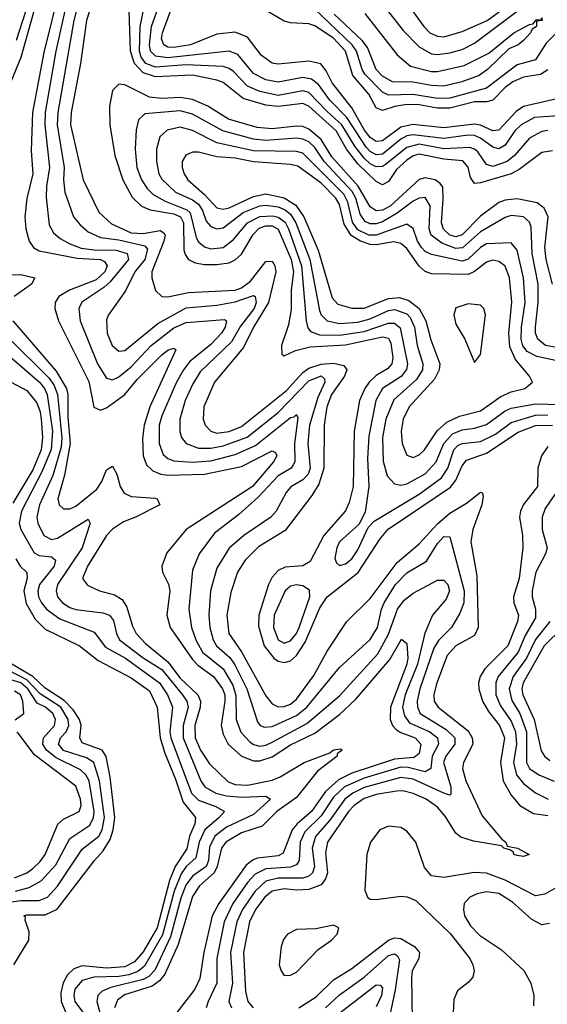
# Model space of a CAD drawing. Header units: inches. Extents: x 884549 to 1028252, y 526810 to 653624.
# Tile 734 of 1056: x 1001727 to 1003448, y 584121 to 587332. Entities that reach past the tile are written whole.
import ezdxf

# ---------------------------------------------------------------- set-up
doc = ezdxf.new("R2010")
doc.units = ezdxf.units.IN
doc.header["$MEASUREMENT"] = 0
doc.layers.add('B0508', color=7, linetype='Continuous')

msp = doc.modelspace()

# ---------------------------------------------------------------- linework, layer by layer
at = {"layer": 'B0508', "color": 5}
for points, elevation in [([(1001944.9, 587495.1), (1001903.2, 587330), (1001850.7, 587030), (1001849, 586990), (1001871.7, 586850), (1001869.8, 586809.8), (1001874.3, 586770), (1001902.8, 586690), (1001923.5, 586663.5), (1001950, 586640.5), (1001990, 586621.9), (1002050, 586614), (1002134.7, 586594.7), (1002143.8, 586583.8), (1002135.2, 586550), (1002102.3, 586510), (1002072.3, 586447.7), (1002016.8, 586370), (1002010, 586353.3), (1002011.6, 586310), (1002028.5, 586270), (1002050, 586250.8), (1002070, 586253.5), (1002177.9, 586342.1), (1002270, 586392.6), (1002370, 586401), (1002430, 586412), (1002490, 586432.5), (1002494.5, 586430), (1002498.7, 586410), (1002491.8, 586390), (1002447.3, 586332.7), (1002417.7, 586282.3), (1002316, 586184), (1002290, 586142.7), (1002266.5, 586090), (1002248.9, 586030), (1002248.8, 585988.8), (1002254.6, 585970), (1002269.4, 585950), (1002310, 585935.1), (1002350, 585935.4), (1002390, 585942.9), (1002469.1, 585970.9), (1002570, 586050.8), (1002670, 586154.1), (1002710, 586170.5), (1002720.8, 586160.8), (1002722.7, 586150), (1002699.3, 586100.7), (1002672.6, 586010), (1002666.6, 585950), (1002674.8, 585870), (1002668, 585850), (1002650, 585832), (1002611.2, 585808.8), (1002595.6, 585790), (1002563.1, 585730), (1002545.5, 585710), (1002458, 585650), (1002410, 585608.7), (1002370, 585543.4), (1002349.4, 585470), (1002343.3, 585390), (1002347.1, 585350), (1002357.5, 585310), (1002369.1, 585290), (1002411.9, 585251.9), (1002428.3, 585228.3), (1002467.7, 585150), (1002502.4, 585042.4), (1002510.7, 585030.7), (1002525, 585025.1), (1002550, 585027.2), (1002630, 585062.8), (1002663.6, 585090), (1002770, 585219.6), (1002870, 585311.2), (1002893.7, 585350), (1002907.1, 585410), (1002916.3, 585430), (1002952.4, 585490), (1002990, 585528.1), (1003053.9, 585566.1), (1003090, 585623.7), (1003110, 585646.4), (1003130, 585645.7), (1003176.9, 585470), (1003175.2, 585430), (1003163, 585397), (1003135.7, 585350), (1003092.6, 585307.4), (1003077.8, 585282.3), (1003032.1, 585150), (1003022.9, 585110), (1003024.3, 585090), (1003033.3, 585070), (1003117.9, 585017.9), (1003146.5, 584990), (1003146.3, 584970), (1003116.8, 584930), (1003109.8, 584910), (1003133.3, 584830), (1003133.4, 584806.6), (1003130, 584803.7), (1003110.7, 584809.3), (1003010, 584854.9), (1002970, 584860.3), (1002850, 584828.1), (1002813.5, 584810), (1002787.9, 584790), (1002738.8, 584721.2), (1002691.6, 584668.4), (1002681.1, 584630), (1002688.6, 584570), (1002682.2, 584550), (1002670, 584539.4), (1002650, 584532.6), (1002570, 584532.7), (1002530, 584522.4), (1002495, 584490), (1002453.3, 584430), (1002435.2, 584390), (1002414.7, 584290), (1002420.6, 584190), (1002409.1, 584130), (1002418.2, 584110)], 1960), ([(1001797.8, 587450), (1001730.3, 587209.7), (1001697.8, 587130)], 1880), ([(1001861.3, 587450), (1001805.9, 587225.9), (1001768.8, 587030), (1001764.5, 586904.5), (1001770.1, 586830), (1001749.7, 586749.7), (1001744, 586690), (1001746.7, 586650), (1001757.2, 586610), (1001771.8, 586590), (1001790, 586578.6), (1001914.4, 586554.4), (1001990, 586550), (1002003.6, 586543.6), (1002012.5, 586530), (1002004.9, 586510), (1001976.4, 586483.6), (1001889.6, 586450), (1001854.4, 586430), (1001842.7, 586410), (1001841.1, 586390), (1001852.8, 586350), (1001952.3, 586152.3), (1001968.8, 586068.8), (1001990, 586058.5), (1002010, 586066.1), (1002069.5, 586110), (1002110, 586158.8), (1002190, 586239.1), (1002210, 586254.5), (1002230, 586261.5), (1002236.2, 586256.2), (1002151.1, 586070), (1002132.5, 586010), (1002127.2, 585967.2), (1002129.8, 585910), (1002140.9, 585880.9), (1002160.8, 585860.8), (1002186.7, 585850), (1002210, 585846.6), (1002330, 585850), (1002450, 585875.7), (1002550, 585926.8), (1002561.3, 585921.3), (1002565.3, 585910), (1002554.5, 585890), (1002486.7, 585810), (1002270.1, 585670), (1002206.5, 585593.5), (1002190.7, 585550), (1002192.5, 585530), (1002211.7, 585491.7), (1002216.7, 585470), (1002206.7, 585390), (1002217.1, 585350), (1002290, 585245.8), (1002307.4, 585227.4), (1002358.8, 585190), (1002388.6, 585150), (1002395.8, 585130), (1002396.2, 585110), (1002383.5, 585030), (1002390, 585002.6), (1002407.3, 584970), (1002450.2, 584930.2), (1002490, 584915.2), (1002510, 584915), (1002550, 584928.2), (1002610, 584967.3), (1002690, 585005.8), (1002770, 585065.9), (1002823.3, 585116.8), (1002934.5, 585245.5), (1002972.2, 585312.2), (1002990, 585297.6), (1002992.9, 585250), (1002989.5, 585230), (1002936.3, 585090), (1002935, 585050), (1002943.4, 585030), (1002956.4, 585016.4), (1002970, 585007.1), (1003017.3, 584990), (1003035.9, 584970), (1003030, 584939.3), (1003013.5, 584926.5), (1002950, 584920.6), (1002810, 584874.6), (1002766.8, 584853.1), (1002724.6, 584815.4), (1002678.7, 584750), (1002631.8, 584710), (1002615.6, 584690), (1002586, 584614), (1002570, 584605.8), (1002502.6, 584597.4), (1002488, 584592), (1002465.5, 584574.5), (1002376.6, 584450), (1002355, 584410), (1002327.4, 584290), (1002314.9, 584205.1), (1002298.2, 584170), (1002236.1, 584090)], 1920), ([(1001893.2, 587450), (1001844.8, 587230), (1001809.6, 587030), (1001809, 586990), (1001824.3, 586850), (1001813.8, 586790), (1001812.7, 586752.7), (1001823.2, 586663.2), (1001837.4, 586637.4), (1001859.1, 586619.1), (1001890, 586601.3), (1001927.6, 586587.6), (1001970, 586581.7), (1002041.3, 586581.3), (1002077.7, 586570), (1002081.9, 586550), (1002022, 586478), (1002001.5, 586458.5), (1001929.2, 586410.8), (1001919.2, 586390), (1001924.4, 586350), (1001980.1, 586210), (1002010, 586163.8), (1002030, 586157.5), (1002050, 586167.4), (1002090, 586200.2), (1002155.8, 586270), (1002230, 586327.7), (1002270, 586344.6), (1002395.1, 586355.1), (1002401.5, 586350), (1002397.4, 586330), (1002385.6, 586310), (1002350, 586272.9), (1002282.3, 586217.7), (1002260.7, 586190), (1002238.4, 586150), (1002190, 586039.9), (1002181.7, 586010), (1002181.6, 585950), (1002194.3, 585914.3), (1002210, 585900.8), (1002230, 585893.9), (1002289.8, 585889.8), (1002350, 585894), (1002430, 585914), (1002496, 585944), (1002610, 586034.8), (1002622.6, 586037.4), (1002630, 586044.5), (1002634.4, 586034.4), (1002623.1, 585950), (1002623.8, 585890), (1002619.4, 585880.6), (1002612, 585870), (1002570, 585844.9), (1002504.4, 585775.6), (1002441.7, 585718.3), (1002362.1, 585658), (1002311.7, 585590), (1002290, 585537), (1002278.6, 585410), (1002287, 585350), (1002301, 585310), (1002322.8, 585270), (1002390, 585215.7), (1002421.6, 585161.6), (1002432, 585128), (1002433.3, 585050), (1002448.4, 585008.4), (1002477.2, 584977.2), (1002490, 584968.6), (1002510, 584963.5), (1002530, 584966.6), (1002550, 584976.1), (1002663, 585037), (1002770, 585127.1), (1002895.3, 585264.7), (1002930, 585328.3), (1002959.5, 585410), (1002981.2, 585438.8), (1003010, 585461.7), (1003090, 585504.2), (1003110, 585504.8), (1003123.1, 585490), (1003128.9, 585470), (1003117.8, 585442.2), (1003073.3, 585390), (1003047.9, 585332.1), (1003024.6, 585230), (1002984.7, 585130), (1002975.8, 585090), (1002981.7, 585061.7), (1002998.8, 585038.8), (1003064.5, 585010), (1003089.5, 584990), (1003092.9, 584970), (1003072.8, 584930), (1003068, 584890), (1003050, 584879.2), (1002993.8, 584893.8), (1002970, 584894.1), (1002850, 584858.9), (1002786.1, 584830), (1002750, 584797.1), (1002710, 584735.7), (1002656.9, 584683.1), (1002642, 584650), (1002638.8, 584590), (1002630, 584576.3), (1002610, 584568.2), (1002530, 584563.2), (1002494.7, 584545.3), (1002470, 584518.1), (1002422.4, 584450), (1002393.4, 584390), (1002370.3, 584270.3), (1002370.3, 584190), (1002341.9, 584130), (1002335.3, 584110)], 1940), ([(1001970, 587409.3), (1001945.1, 587330), (1001924.7, 587190), (1001894.4, 587030), (1001892.1, 586990), (1001933.6, 586810), (1001985, 586705), (1002026.4, 586666.4), (1002090, 586637.8), (1002130, 586634.8), (1002184.9, 586644.9), (1002197.2, 586637.2), (1002201, 586630), (1002197, 586610), (1002158.3, 586510), (1002158.1, 586490), (1002169.3, 586449.3), (1002190, 586429.5), (1002210, 586428.8), (1002277.4, 586442.6), (1002430, 586450), (1002450, 586457.4), (1002480.1, 586479.9), (1002530, 586544.2), (1002550, 586545.2), (1002559, 586530), (1002562, 586510), (1002538.8, 586410), (1002490, 586330), (1002456.5, 586263.5), (1002362.6, 586150), (1002327.4, 586070), (1002325, 586030), (1002332.3, 586010), (1002350.1, 585990.1), (1002370, 585984.3), (1002410, 585989.4), (1002450, 586006), (1002596.9, 586123.1), (1002650, 586181.9), (1002670, 586195.6), (1002710, 586208.5), (1002750, 586212), (1002784.3, 586204.3), (1002794, 586190), (1002786.1, 586170), (1002744, 586110), (1002729.1, 586070), (1002719.5, 586010), (1002718.6, 585870), (1002702.5, 585817.5), (1002679.6, 585780.4), (1002593.1, 585666.9), (1002506.3, 585613.7), (1002461.9, 585570), (1002437.2, 585530), (1002415.9, 585464.1), (1002402.5, 585390), (1002409.2, 585330), (1002450, 585270.8), (1002530, 585126.9), (1002550, 585101.5), (1002570, 585091.5), (1002590, 585091.9), (1002610, 585100.1), (1002630, 585116.1), (1002686.7, 585193.3), (1002730, 585273), (1002793.6, 585370), (1002870, 585445), (1002958.1, 585561.9), (1003030, 585622.5), (1003090, 585688.6), (1003130, 585722.9), (1003184, 585756), (1003230, 585791.8), (1003235.3, 585790), (1003238.7, 585778.7), (1003234.8, 585750), (1003204.6, 585670), (1003198.5, 585630), (1003218.4, 585518.4), (1003222.5, 585350), (1003210, 585324.5), (1003149.7, 585290.3), (1003120.9, 585259.1), (1003086.1, 585166.1), (1003077.6, 585130), (1003078.8, 585110), (1003091.4, 585090), (1003190, 585013.2), (1003203, 584990), (1003204.5, 584970), (1003174.3, 584910), (1003171.6, 584890), (1003182.6, 584850), (1003235.5, 584735.5), (1003299.3, 584659.3), (1003312.8, 584650), (1003317.1, 584637.1), (1003350.5, 584630), (1003388.5, 584610), (1003370, 584603.6), (1003350, 584606.4), (1003339.1, 584610), (1003337.4, 584617.3), (1003325.2, 584625.2), (1003306, 584630), (1003298.4, 584638.4), (1003206.8, 584653.2), (1003165.8, 584665.8), (1003150, 584679.7), (1003114.7, 584734.7), (1003090, 584764.1), (1003052.8, 584790), (1003010, 584808.4), (1002976.8, 584816.8), (1002956.5, 584816.5), (1002890, 584805.2), (1002850, 584792.1), (1002818.2, 584770), (1002799.7, 584750), (1002730.6, 584650), (1002724.9, 584615.1), (1002730.5, 584550), (1002724.7, 584530), (1002710, 584511.2), (1002670, 584495), (1002630, 584493.4), (1002590, 584497.8), (1002550, 584490.4), (1002526.1, 584470), (1002495.5, 584430), (1002476.6, 584390), (1002456.9, 584290), (1002463.3, 584163.3), (1002471.2, 584130), (1002488.2, 584110)], 1980), ([(1002874.3, 587430), (1002977.3, 587297.3), (1003030, 587244.1), (1003070, 587221.4), (1003090, 587218.5), (1003130, 587224.3), (1003170, 587235.7), (1003210, 587255.9), (1003362.2, 587370)], 1860), ([(1001749.2, 587369.2), (1001715.2, 587264.8)], 1860), ([(1003450, 586971.4), (1003430, 586967.9), (1003390, 586946.2), (1003341.1, 586890), (1003317.1, 586870), (1003270, 586853.9), (1003250, 586860.1), (1003221, 586901), (1003210, 586910.4), (1003195.2, 586915.2), (1003110, 586911.5), (1003030, 586926.1), (1002990, 586916.1), (1002920.3, 586859.7), (1002910, 586853.6), (1002890, 586852.7), (1002870, 586862.6), (1002850, 586880.3), (1002820, 586920), (1002778, 586990), (1002730, 587032.5), (1002670, 587094.9), (1002650, 587100), (1002570, 587085.6), (1002510, 587098), (1002470, 587115.7), (1002423.7, 587163.7), (1002410, 587173.4), (1002390, 587179.3), (1002270, 587185.6), (1002170, 587178), (1002137.9, 587190), (1002123, 587210), (1002118.1, 587230), (1002120, 587310), (1002133, 587373)], 1960), ([(1003564.3, 587024.3), (1003406.3, 587013.7), (1003362.2, 586990), (1003342.5, 586970), (1003310, 586923.2), (1003290, 586911.8), (1003270, 586916.9), (1003230, 586945.6), (1003210, 586954.4), (1003190, 586955.7), (1003110, 586945), (1003010, 586957.3), (1002990, 586953.3), (1002970, 586942.7), (1002910, 586893.8), (1002890, 586891.6), (1002870, 586902.4), (1002856.9, 586916.9), (1002793.8, 587013.8), (1002738.9, 587070), (1002701.4, 587121.4), (1002678.9, 587138.9), (1002650, 587143.7), (1002570, 587129), (1002530, 587135.8), (1002490, 587157.4), (1002438.7, 587218.7), (1002410, 587230.2), (1002210, 587208.5), (1002170, 587213.1), (1002153.3, 587230), (1002150, 587250), (1002156.9, 587310), (1002184.5, 587390)], 1940), ([(1003516.6, 587083.4), (1003370, 587049.4), (1003346.9, 587033.1), (1003290, 586971.8), (1003270, 586969.7), (1003230, 586988.7), (1003210, 586992.2), (1003110, 586979.4), (1003009.4, 586990.6), (1002970, 586981.6), (1002910, 586937.9), (1002890, 586935.2), (1002870, 586948.3), (1002852, 586972), (1002810, 587044.7), (1002746.1, 587126.1), (1002726.2, 587166.2), (1002708.9, 587188.9), (1002670, 587197.4), (1002570, 587187), (1002550, 587191.1), (1002515.3, 587215.3), (1002470, 587275.3), (1002430, 587291.4), (1002370, 587285.1), (1002284.2, 587250), (1002230, 587242), (1002210, 587242.7), (1002196.7, 587250), (1002189.8, 587270), (1002192.2, 587290), (1002229.5, 587390)], 1920), ([(1003450, 587169.1), (1003425.8, 587154.2), (1003370, 587145), (1003335.1, 587130), (1003310, 587111.7), (1003270, 587069.7), (1003250, 587064.7), (1003210, 587064.4), (1003130, 587043.8), (1003090, 587044), (1003030, 587054.6), (1002990, 587055.8), (1002950.5, 587049.5), (1002910, 587036.1), (1002890, 587045), (1002866.1, 587090), (1002813.6, 587150), (1002789.4, 587230), (1002750, 587272.3), (1002690, 587312.2), (1002670, 587318.7), (1002610, 587321.8), (1002590, 587327.9), (1002510, 587374.8)], 1880), ([(1003590, 587383.2), (1003504.5, 587315.5), (1003444.1, 587255.9), (1003410, 587201.1), (1003350, 587185.3), (1003250, 587108.8), (1003130, 587076.5), (1003090, 587075.2), (1003010, 587088.1), (1002930, 587086.8), (1002910, 587095.7), (1002853.3, 587153.3), (1002843.7, 587170), (1002825.2, 587230), (1002811.3, 587250), (1002690, 587366.4)], 1860), ([(1002987.1, 587390), (1003044.7, 587310), (1003064.6, 587290), (1003090, 587278.5), (1003110, 587277.1), (1003170, 587294.1), (1003252.1, 587330), (1003342.9, 587397.1)], 1880), ([(1003465.1, 586905.1), (1003430, 586899.1), (1003355.9, 586844.1), (1003329.9, 586830.1), (1003230, 586800.3), (1003210, 586798.5), (1003197.6, 586817.6), (1003190, 586851.7), (1003172.3, 586872.3), (1003110, 586878.1), (1003030, 586893.7), (1003010, 586888), (1002990, 586874.7), (1002956.5, 586843.5), (1002930, 586804.7), (1002910, 586794.2), (1002890, 586805), (1002830, 586862.2), (1002793, 586910), (1002759.4, 586970), (1002670, 587050.8), (1002650, 587059.1), (1002570, 587048.9), (1002530, 587053.5), (1002455.9, 587075.9), (1002390, 587127.4), (1002370, 587134.9), (1002290, 587151.8), (1002170, 587146.3), (1002130, 587159), (1002101.5, 587190), (1002088.2, 587230), (1002083.4, 587363.4)], 1980), ([(1002852.7, 587352.7), (1002957.9, 587217.9), (1003001.4, 587181.4), (1003070, 587163.5), (1003090, 587163.9), (1003176.9, 587183.1), (1003256.9, 587223.1), (1003338.7, 587290), (1003390, 587316.9), (1003401.5, 587318.5), (1003411.8, 587331.8), (1003428.2, 587331.8), (1003430, 587338), (1003431.3, 587330), (1003412.7, 587327.3), (1003412.9, 587310), (1003398.2, 587301.8), (1003393.4, 587290), (1003370, 587264.9), (1003352.7, 587250), (1003322.9, 587237.1), (1003253, 587170), (1003226.2, 587150), (1003169.1, 587130), (1003110, 587116.1), (1003070, 587117.9), (1003010, 587129.2), (1002942.6, 587130), (1002910, 587148.8), (1002889.4, 587170), (1002861.8, 587241.8), (1002844.5, 587264.5), (1002752.4, 587350)], 1840), ([(1003465.1, 586470), (1003444.7, 586550), (1003440.3, 586590), (1003450.7, 586690), (1003438.2, 586718.2), (1003414.7, 586734.7), (1003350, 586748.2), (1003310, 586743.8), (1003290, 586736.6), (1003230, 586691.5), (1003170, 586630.7), (1003150, 586624.5), (1003130, 586629.4), (1003109.2, 586649.2), (1003102.8, 586670), (1003108.7, 586748.7), (1003106.7, 586786.7), (1003098.7, 586798.7), (1003082.4, 586810), (1003050, 586816.5), (1003030, 586811), (1002935.7, 586724.3), (1002910, 586711.5), (1002890, 586709.5), (1002870, 586722.3), (1002830.9, 586790), (1002744.7, 586884.7), (1002710, 586941.7), (1002670, 586975.5), (1002650, 586983.8), (1002630, 586985.2), (1002550, 586976.8), (1002501.1, 586981.1), (1002407.6, 587007.6), (1002340.4, 587050), (1002290, 587072.6), (1002250, 587079.2), (1002190, 587074.9), (1002150, 587079.6), (1002070, 587119.6), (1002050, 587122.2), (1002030, 587101.4), (1002019.2, 587050), (1002021, 586990), (1002037.4, 586890), (1002063.2, 586810), (1002094.1, 586754.1), (1002124, 586724), (1002152.2, 586712.2), (1002230, 586699.1), (1002250.9, 586690), (1002261.6, 586670), (1002262.3, 586582.3), (1002266.3, 586566.3), (1002277.8, 586550), (1002299.4, 586539.4), (1002330, 586534.1), (1002370, 586533.7), (1002410, 586539.6), (1002430, 586548.8), (1002450, 586567.4), (1002488.3, 586631.7), (1002507.8, 586652.2), (1002530, 586660.6), (1002550, 586660), (1002570, 586649.8), (1002612.3, 586550), (1002619.8, 586510), (1002612.4, 586450), (1002612.5, 586387.5), (1002603.2, 586336.8), (1002580.9, 586270), (1002581.8, 586241.8), (1002590, 586236.5), (1002626, 586254), (1002674.8, 586265.2), (1002790, 586272.5), (1002910, 586298), (1002930, 586293.3), (1002937.2, 586277.2), (1002943.9, 586230), (1002940.5, 586210), (1002926.2, 586193.8), (1002890, 586172.3), (1002867, 586150), (1002852.9, 586130), (1002835.6, 586090), (1002818.1, 585990), (1002814.8, 585810), (1002802, 585758), (1002790, 585731.1), (1002719.2, 585650), (1002674.6, 585565.4), (1002650, 585551.3), (1002592.9, 585547.1), (1002570, 585536.4), (1002550, 585513.8), (1002538.9, 585490), (1002507.2, 585390), (1002506.1, 585353.9), (1002524.5, 585290), (1002555.3, 585250), (1002570, 585240.2), (1002590, 585235.5), (1002610, 585241.4), (1002630, 585258.7), (1002658, 585302), (1002705.9, 585414.1), (1002729.9, 585450), (1002830.5, 585529.5), (1002901.5, 585638.5), (1002929.1, 585670.9), (1003131.7, 585808.3), (1003149.7, 585830.3), (1003170, 585877.6), (1003184.3, 585895.7), (1003250, 585918.5), (1003352.7, 585987.3), (1003410, 586009.1), (1003464.7, 586010)], 2020), ([(1003490, 586260.7), (1003441.6, 586270), (1003416.6, 586290), (1003409.7, 586310), (1003409.4, 586329.4), (1003418.7, 586410), (1003417.7, 586470), (1003399.1, 586570), (1003395.6, 586655.6), (1003390, 586672.5), (1003370, 586689.5), (1003330, 586693.3), (1003310, 586686.8), (1003230, 586641), (1003171.7, 586588.3), (1003150, 586585.9), (1003103.6, 586603.6), (1003069.1, 586630), (1003062.6, 586650), (1003065.8, 586725.9), (1003050, 586752.4), (1003030, 586750.6), (1003010, 586740.1), (1002958.2, 586701.8), (1002910, 586673.7), (1002890, 586666.6), (1002870, 586666.2), (1002854.3, 586674.3), (1002838, 586698), (1002823, 586750), (1002811.9, 586771.9), (1002719.8, 586870), (1002690, 586915.4), (1002670, 586934.4), (1002650, 586943.3), (1002630, 586946), (1002530, 586938.1), (1002490, 586943.2), (1002389.6, 586969.6), (1002290, 587024.6), (1002250, 587034.8), (1002134.8, 587025.2), (1002114.1, 587005.9), (1002106.7, 586973.3), (1002103.6, 586910), (1002109.4, 586850), (1002124.6, 586810), (1002142.4, 586782.4), (1002162.7, 586762.7), (1002201.1, 586741.1), (1002272.2, 586712.2), (1002282.5, 586702.5), (1002302.6, 586622.6), (1002310, 586608.3), (1002330, 586591.2), (1002350, 586584.8), (1002390.7, 586589.3), (1002424.5, 586615.5), (1002469.7, 586670.3), (1002510, 586690.7), (1002553, 586693), (1002570, 586688.9), (1002592.3, 586672.3), (1002604.1, 586650), (1002646.5, 586530), (1002661.3, 586350), (1002667, 586327), (1002675.7, 586315.7), (1002704.9, 586304.9), (1002770, 586303.2), (1002850, 586315.5), (1002930, 586343), (1002950, 586342.3), (1002967.6, 586327.6), (1002991.8, 586210), (1002988.7, 586191.3), (1002970.8, 586169.2), (1002910.1, 586130), (1002888.9, 586090), (1002865.8, 585974.2), (1002861.4, 585901.4), (1002865.4, 585810), (1002854.2, 585725.8), (1002833.5, 585686.5), (1002770, 585629), (1002760.8, 585610), (1002755.3, 585575.3), (1002760.5, 585560.5), (1002770, 585551.8), (1002790, 585557.7), (1002810, 585574.2), (1002830, 585603.6), (1002863.4, 585676.6), (1002882.7, 585697.3), (1003030, 585784.9), (1003102.3, 585837.7), (1003124, 585870), (1003142.7, 585930), (1003156.1, 585943.9), (1003170, 585950.3), (1003230, 585956.9), (1003279.4, 585980.6), (1003330, 586019.1), (1003410, 586042.9), (1003450, 586043.7)], 2040), ([(1003490, 586217.4), (1003413.7, 586233.7), (1003382.5, 586250), (1003368.4, 586268.4), (1003362.7, 586290), (1003363.8, 586330), (1003375.4, 586410), (1003370.6, 586490), (1003350, 586580.3), (1003330, 586604.8), (1003250, 586601.6), (1003230, 586589.9), (1003190, 586550.9), (1003170, 586544.9), (1003070, 586566.3), (1003050, 586576.9), (1003037.9, 586590), (1003024.8, 586610), (1003010, 586651.5), (1002990, 586665.7), (1002890, 586629.6), (1002865.3, 586630), (1002830, 586647.4), (1002812.5, 586672.5), (1002796.9, 586736.9), (1002783.9, 586763.9), (1002650, 586896.9), (1002630, 586902.6), (1002490, 586905.2), (1002370, 586931.3), (1002290, 586971.1), (1002250, 586982.2), (1002207.5, 586972.5), (1002183.7, 586950), (1002173.5, 586910), (1002172.5, 586870), (1002180.8, 586830), (1002190, 586812.8), (1002234.8, 586770), (1002290, 586744.9), (1002310, 586731), (1002323, 586710), (1002335.4, 586675.4), (1002350, 586657.8), (1002370, 586650.8), (1002390, 586654.1), (1002456.1, 586703.9), (1002510, 586725.8), (1002530, 586728), (1002570, 586722.2), (1002592.8, 586712.8), (1002610, 586698.7), (1002627.5, 586670), (1002673.6, 586550), (1002704.4, 586384.4), (1002710.4, 586370), (1002730, 586350.1), (1002770, 586341.5), (1002830, 586345.8), (1002870, 586356.8), (1002930, 586384), (1002950, 586387), (1002990, 586373), (1003000.7, 586360.7), (1003014.5, 586330), (1003022.9, 586270), (1003041.5, 586210), (1003041.1, 586190), (1003021.3, 586158.7), (1002947.7, 586092.3), (1002921.1, 586030), (1002910.8, 585970), (1002913, 585893), (1002925.2, 585845.2), (1002950, 585818.3), (1002970, 585814.3), (1002990, 585818.4), (1003050, 585851), (1003085.4, 585890), (1003110, 585950), (1003138.3, 585981.7), (1003170, 585995.2), (1003210, 586000.5), (1003250, 586012.6), (1003310, 586056.5), (1003330, 586065.3), (1003410, 586079.7), (1003490, 586077.6)], 2060), ([(1001650, 586499.3), (1001730, 586500.9), (1001775.6, 586490), (1001765, 586470), (1001709.1, 586430)], 1880), ([(1001703.9, 586350), (1001845.7, 586185.7), (1001879.3, 586130), (1001883.7, 586110), (1001883.5, 586036.5), (1001891, 585950), (1001873, 585847), (1001851, 585770), (1001855.2, 585750), (1001870, 585737.3), (1001876.7, 585736.7), (1001890, 585736.7), (1001910, 585745.7), (1001978.4, 585801.6), (1001994.2, 585825.8), (1002010, 585863.8), (1002030, 585876.1), (1002043.8, 585850), (1002054, 585810), (1002067.9, 585787.9), (1002090, 585777.4), (1002170, 585771.7), (1002175, 585770), (1002184.1, 585750), (1002104.8, 585710), (1002064.9, 585695.1), (1002029.7, 585670.3), (1002010, 585649.9), (1001948.2, 585550), (1001932.1, 585510), (1001948.1, 585488.1), (1001986.9, 585470), (1002036.5, 585456.5), (1002061, 585441), (1002076.6, 585416.6), (1002094.5, 585354.5), (1002106.6, 585330), (1002137.5, 585297.5), (1002210, 585237.8), (1002250, 585184.7), (1002308.2, 585130), (1002316.7, 585110), (1002315.8, 585090), (1002297.6, 585030), (1002299.2, 584990), (1002316.8, 584950), (1002345.4, 584905.4), (1002406.5, 584846.5), (1002430, 584837.5), (1002470, 584835.8), (1002550, 584852.2), (1002576.9, 584863.1), (1002654.5, 584910), (1002738.6, 584941.4), (1002751, 584951), (1002774.7, 584954.7), (1002778.5, 584950), (1002762.5, 584937.5), (1002762.2, 584930), (1002698.8, 584881.2), (1002630, 584796.1), (1002566.1, 584750), (1002518, 584702), (1002450, 584680.6), (1002398.8, 584650), (1002385.4, 584630), (1002371.3, 584570), (1002360.9, 584550), (1002312.9, 584507.1), (1002290, 584472.5), (1002243.9, 584316.1), (1002200.3, 584219.7), (1002182.7, 584197.3), (1002159.3, 584180.7), (1002068.4, 584151.6), (1002045.5, 584134.5), (1002036.3, 584110)], 1880), ([(1001690, 586295), (1001822.9, 586162.9), (1001839.4, 586139.4), (1001850.4, 586110.4), (1001864.4, 585970), (1001861.9, 585938.1), (1001834.6, 585845.4), (1001790.9, 585750), (1001782.9, 585710), (1001786, 585690), (1001805.2, 585650), (1001830, 585636.7), (1001850, 585641.6), (1001950, 585703.1), (1001956.8, 585690), (1001930, 585610), (1001850.1, 585490), (1001845.9, 585470), (1001850.1, 585450), (1001866, 585430), (1001890, 585415.6), (1001910, 585409.2), (1001998.2, 585398.2), (1002019.5, 585390), (1002032.8, 585372.7), (1002042.9, 585330), (1002052.5, 585310), (1002130, 585251.3), (1002190, 585212.9), (1002258.2, 585130), (1002272.1, 585110), (1002276.6, 585090), (1002259.5, 585030), (1002260.5, 584990), (1002317.3, 584850), (1002331.2, 584830), (1002366.3, 584810), (1002401.4, 584801.4), (1002450, 584796.4), (1002530, 584799.9), (1002545.3, 584790), (1002490, 584740.2), (1002401.1, 584698.9), (1002362.8, 584670), (1002346.3, 584633.7), (1002343.2, 584590), (1002335.6, 584570), (1002290, 584539.3), (1002269, 584510), (1002252.5, 584467.5), (1002219.2, 584340.8), (1002167.5, 584232.5), (1002148.2, 584211.8), (1002130, 584202.3), (1002023.6, 584176.4), (1001995.7, 584164.3), (1001981.7, 584150), (1001978.3, 584130), (1001989, 584090)], 1860), ([(1001652.6, 586270), (1001791.4, 586150), (1001808.1, 586130), (1001816.4, 586110), (1001834.1, 585990), (1001829.1, 585930.9), (1001800.3, 585859.7), (1001732.3, 585730), (1001725.3, 585690), (1001730.6, 585670), (1001773.8, 585593.7), (1001790, 585584.8), (1001830, 585580.1), (1001843.6, 585570), (1001839.6, 585550), (1001790.9, 585490), (1001785.5, 585470), (1001788, 585450), (1001798.1, 585430), (1001814.5, 585410), (1001857.8, 585377.8), (1001970, 585335.3), (1002006.3, 585286.2), (1002071.4, 585250), (1002182.5, 585170), (1002208.7, 585130), (1002225.5, 585090), (1002216.8, 585010), (1002220.1, 584990), (1002287.7, 584810), (1002310, 584786.5), (1002366.5, 584766.5), (1002394.6, 584750), (1002378, 584730), (1002330.4, 584689.6), (1002311.9, 584650), (1002301.5, 584598.5), (1002270, 584570.8), (1002253.3, 584546.7), (1002230.3, 584490), (1002192.7, 584347.3), (1002134.1, 584245.9), (1002112.4, 584227.6), (1002082.9, 584217.1), (1002050, 584211.5), (1001968.4, 584210), (1001930, 584198.6), (1001906.7, 584170), (1001903, 584150), (1001906.8, 584130), (1002002, 584001.9)], 1840), ([(1001660.8, 586170), (1001750, 586123.5), (1001783.1, 586083.1), (1001793.9, 586053.9), (1001797.1, 586030), (1001801.4, 585970), (1001797, 585930), (1001770, 585863.9), (1001704.1, 585755.9)], 1820), ([(1003450, 585940.9), (1003429, 585910), (1003417.1, 585870), (1003416.5, 585810), (1003370, 585751.2), (1003360.8, 585730), (1003357.7, 585710), (1003367.2, 585650), (1003368.1, 585610), (1003356.5, 585510), (1003337.9, 585450), (1003339.2, 585430), (1003353.8, 585390), (1003351.2, 585370), (1003318.9, 585290), (1003244.4, 585215.6), (1003229.3, 585190), (1003223.8, 585170), (1003224.7, 585150), (1003236.4, 585110), (1003255.9, 585075.9), (1003292.1, 585030), (1003307.8, 584990), (1003294.8, 584910), (1003304.3, 584850), (1003330, 584803.6), (1003358.6, 584770), (1003402.9, 584742.9), (1003450, 584736.9)], 2020), ([(1003477, 585790), (1003441.4, 585738.6), (1003430.7, 585710), (1003431.4, 585670), (1003448, 585610), (1003442.2, 585590), (1003411, 585530), (1003398.8, 585470), (1003398.4, 585450), (1003410, 585410), (1003410, 585381.5), (1003375.9, 585324.1), (1003352.9, 585270), (1003287.6, 585190), (1003279.7, 585170), (1003280, 585130), (1003295.1, 585095.1), (1003330, 585044.6), (1003344.3, 585010), (1003347.5, 584970), (1003337.4, 584910), (1003347.1, 584870), (1003370, 584841.5), (1003410, 584810.8), (1003450.6, 584790.6)], 2040), ([(1001713.6, 585573.6), (1001728.7, 585550), (1001749.6, 585529.6), (1001750.8, 585510.8), (1001740.3, 585470), (1001748.3, 585428.3), (1001777.3, 585377.3), (1001810, 585344.6), (1001922.3, 585290), (1001982.9, 585242.9), (1002090, 585185.7), (1002150, 585143), (1002175.5, 585090), (1002185.2, 584990), (1002200.1, 584940.1), (1002235.4, 584855.4), (1002259.9, 584779.9), (1002299.9, 584730), (1002298.3, 584710), (1002280.3, 584670), (1002271.8, 584628.2), (1002234.3, 584570), (1002215.6, 584524.4), (1002174.8, 584370), (1002130, 584292.5), (1002100.8, 584259.2), (1002070, 584243.2), (1002010, 584238.5), (1001930, 584246.4), (1001902.9, 584237.1), (1001882.5, 584217.5), (1001869, 584191), (1001861.3, 584158.7), (1001861.9, 584130), (1001876.4, 584096.4)], 1820), ([(1003456.1, 585370), (1003409.3, 585310.7), (1003380.6, 585250), (1003336.3, 585190), (1003323.1, 585150), (1003331.9, 585111.9), (1003357.9, 585070), (1003379.7, 585010), (1003380.4, 584910), (1003390.1, 584890), (1003420.1, 584870), (1003470, 584849)], 2060), ([(1003498.4, 585350), (1003437.3, 585290), (1003368.8, 585170), (1003365.2, 585150), (1003368.3, 585130), (1003405.5, 585050), (1003427.8, 584947.8), (1003439.2, 584930), (1003456.6, 584916.6)], 2080), ([(1001662.8, 584450), (1001730, 584460), (1001790, 584459.4), (1001817.3, 584470), (1001850, 584506.9), (1001930, 584626.9), (1001984.9, 584670), (1001995.9, 584690), (1002003.3, 584730), (1001987.1, 584850), (1001968.5, 584910), (1001944.6, 584924.6), (1001870, 584949.2), (1001852.9, 584970), (1001859.9, 584990), (1001877.8, 585010), (1001886.6, 585030), (1001885.1, 585050), (1001860.7, 585090), (1001793.6, 585133.6), (1001750, 585179.7), (1001664.1, 585224.1)], 1840), ([(1001707.2, 584250), (1001756.3, 584330), (1001757.8, 584357.8), (1001744.8, 584395.2), (1001745.5, 584405.5), (1001740.3, 584410), (1001750, 584413.4), (1001810, 584412.7), (1001848.9, 584431.1), (1001970.3, 584590), (1001998.9, 584621.1), (1002021.9, 584658.1), (1002031.9, 584690), (1002036.9, 584730), (1002022.2, 584862.2), (1002009.2, 584929.2), (1001995.5, 584950), (1001930, 584974.3), (1001922.7, 584990), (1001926.9, 585030), (1001921.3, 585050), (1001901.7, 585081.7), (1001871.7, 585111.7), (1001810, 585152.6), (1001769.8, 585189.8), (1001700.9, 585230)], 1820), ([(1001713.3, 584490), (1001757.6, 584502.4), (1001796.6, 584523.4), (1001844.3, 584575.7), (1001890, 584662), (1001955, 584705), (1001967.4, 584730), (1001969.6, 584750), (1001953.1, 584850), (1001942.6, 584870), (1001925.4, 584885.4), (1001845.5, 584925.5), (1001813.7, 584950), (1001801.7, 584970), (1001804.9, 584990), (1001840.2, 585030), (1001843.1, 585050), (1001835.3, 585070), (1001810.6, 585090), (1001783.7, 585103.7), (1001752.9, 585150), (1001730, 585169.1), (1001652.7, 585192.7)], 1860), ([(1001711.5, 585048.5), (1001740.5, 585070), (1001737.3, 585110), (1001729.5, 585130), (1001710, 585142.8)], 1880), ([(1001710, 584533.6), (1001749.9, 584550), (1001770, 584563.7), (1001793.5, 584586.5), (1001809.8, 584610.2), (1001851.2, 584708.8), (1001870, 584724.8), (1001920.4, 584750), (1001927.4, 584770), (1001925.6, 584790), (1001910, 584832.9), (1001774.9, 584934.9), (1001718.7, 585010)], 1880), ([(1003477.9, 584502.2), (1003440, 584480), (1003410, 584475.3), (1003310, 584525.6), (1003250, 584548.3), (1003209.3, 584550.7), (1003110, 584534.7), (1003070, 584540.6), (1003047.1, 584567.1), (1003018.9, 584650), (1002990, 584685.5), (1002970, 584697.6), (1002930, 584702), (1002901.7, 584690), (1002870.7, 584650), (1002859.1, 584610), (1002853.1, 584493.1), (1002861.7, 584470), (1002870, 584464.2), (1002890, 584463), (1002970, 584474), (1002991.1, 584471.1), (1003019.4, 584459.4), (1003131.6, 584351.6), (1003195.6, 584270), (1003205.1, 584250), (1003209, 584230), (1003205.3, 584210), (1003190, 584192.2), (1003154.7, 584165.3), (1003142.8, 584137.2), (1003138.3, 584050)], 2020), ([(1003455.4, 584384.6), (1003430, 584380.7), (1003397.7, 584397.7), (1003333.9, 584453.9), (1003290, 584482.5), (1003250, 584487.5), (1003218.7, 584481.3), (1003195.3, 584470), (1003176.9, 584450), (1003174.3, 584430), (1003178.3, 584410), (1003197.2, 584377.2), (1003227, 584347), (1003298.5, 584298.5), (1003371.5, 584231.5), (1003394, 584190), (1003404.2, 584150), (1003403.4, 584116.6)], 2040), ([(1002637.9, 584110), (1002694.2, 584145.8), (1002750, 584201.2), (1002810, 584237.9), (1002930, 584330.3), (1002950, 584338.1), (1002970, 584335.5), (1003014.9, 584310), (1003030.9, 584290), (1003029, 584270), (1003007.1, 584230), (1003004.7, 584210), (1003007.2, 584070)], 1980), ([(1002724.1, 584110), (1002770, 584152), (1002850, 584209.8), (1002930, 584280.3), (1002950, 584286.2), (1002959.5, 584279.5), (1002965.9, 584265.9), (1002951.9, 584168.1), (1002934.5, 584085.5)], 1960), ([(1002757.2, 584082.8), (1002890, 584184.9), (1002903, 584183), (1002910, 584175.3), (1002906.6, 584150), (1002890, 584112.7)], 1940)]:
    msp.add_lwpolyline(points, dxfattribs=dict(at, elevation=elevation))
for points, elevation in [([(1002310, 586900.3), (1002290, 586899.9), (1002268.9, 586891.1), (1002256.4, 586870), (1002256.3, 586850), (1002262.9, 586830), (1002275.4, 586810), (1002330, 586762), (1002370, 586719.3), (1002390, 586714.2), (1002410, 586719.3), (1002490, 586755.4), (1002530, 586764.1), (1002590, 586751.4), (1002627.6, 586727.6), (1002653.3, 586690), (1002700.7, 586580.7), (1002745.7, 586425.7), (1002764.6, 586404.6), (1002810, 586391.5), (1002850, 586391.4), (1002930, 586423.4), (1002966.1, 586426.1), (1002996.3, 586416.4), (1003030.1, 586390), (1003052.1, 586350), (1003067.9, 586287.9), (1003096.9, 586210), (1003094.7, 586190), (1003080, 586160), (1002997, 586070), (1002978.2, 586030), (1002971.3, 585990), (1002974.3, 585950), (1002990, 585912.1), (1003010, 585904.8), (1003030, 585912.9), (1003047.6, 585930), (1003088.6, 585991.4), (1003120.4, 586019.6), (1003161.2, 586038.8), (1003230, 586056.6), (1003296.9, 586103.1), (1003330, 586118.6), (1003374.5, 586130), (1003399.7, 586150), (1003389.8, 586170), (1003344.7, 586224.7), (1003325.5, 586265.5), (1003322.2, 586310), (1003332.7, 586412.7), (1003324.6, 586490), (1003310, 586528.7), (1003290, 586543.9), (1003270, 586548.4), (1003250, 586542), (1003210, 586510.8), (1003190, 586501.1), (1003070, 586503.2), (1003050, 586511.2), (1003030, 586528.3), (1002990, 586586.4), (1002970, 586602.9), (1002947.7, 586607.7), (1002890, 586598.1), (1002870, 586598.9), (1002839, 586610), (1002808.6, 586628.6), (1002785.7, 586665.7), (1002769.6, 586729.6), (1002758.6, 586750), (1002710, 586799.2), (1002634.2, 586854.2), (1002610, 586860.6), (1002490, 586868.7), (1002430, 586881), (1002370, 586885.2)], 2080), ([(1003190, 586405.9), (1003150, 586393.1), (1003143.5, 586370), (1003150, 586339.7), (1003179, 586290), (1003210, 586214.9), (1003230, 586240.7), (1003245.9, 586370), (1003240.8, 586390), (1003230, 586401.7)], 2120), ([(1002630, 585488.7), (1002610, 585484.6), (1002593.2, 585470), (1002557, 585390), (1002554.7, 585350), (1002570, 585310.1), (1002590, 585298.8), (1002610, 585306.8), (1002630, 585330.6), (1002638.9, 585350), (1002672.8, 585450), (1002672.1, 585472.1), (1002650, 585485.5)], 2040), ([(1002750, 584379.4), (1002692.3, 584367.7), (1002630, 584365.4), (1002600.8, 584350), (1002587.5, 584332.5), (1002579.3, 584310), (1002573.2, 584250), (1002579.4, 584230), (1002590, 584215.5), (1002610, 584216.4), (1002630, 584225.9), (1002700.2, 584299.8), (1002744.4, 584330), (1002762.5, 584350), (1002768, 584370)], 2020)]:
    msp.add_lwpolyline(points, close=True, dxfattribs=dict(at, elevation=elevation))

doc.saveas('drawing.dxf')
